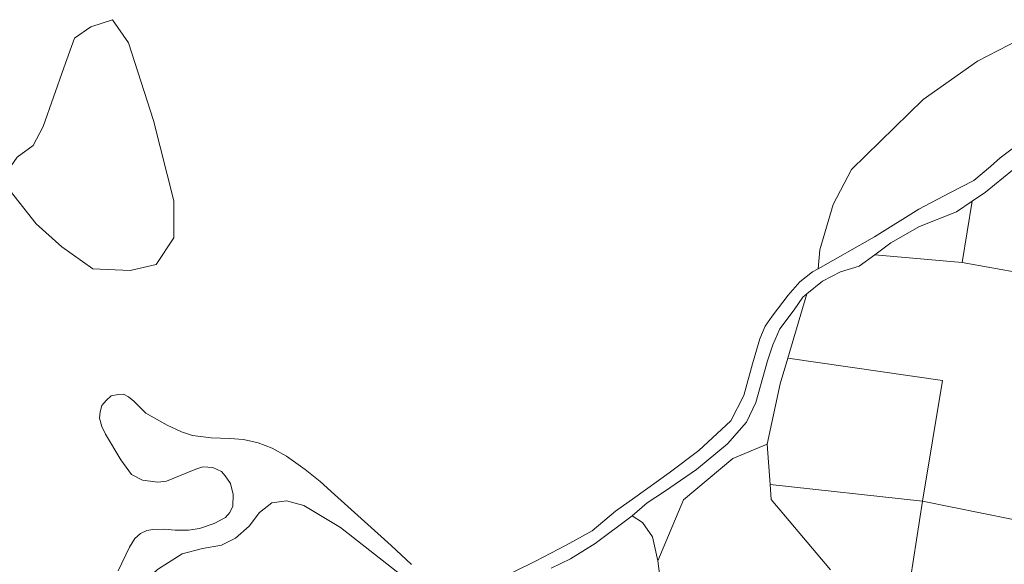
# Model space of a CAD drawing. Header units: metres. Extents: x 138165 to 154469, y 480134 to 494189.
# Tile 430 of 656: x 148985 to 149231, y 484428 to 484564. Entities that reach past the tile are written whole.
import ezdxf

# ---------------------------------------------------------------- set-up
doc = ezdxf.new("R2010")
doc.units = ezdxf.units.M
doc.header["$LTSCALE"] = 0.001
doc.header["$MEASUREMENT"] = 0
doc.layers.add('TOP-L-topo objecten vlak', color=7, linetype='Continuous', lineweight=0)

msp = doc.modelspace()

# ---------------------------------------------------------------- linework, layer by layer
at = {"layer": 'TOP-L-topo objecten vlak', "flags": 128}
for points in [[(149012.2, 484557.84), (149018.46, 484538.43), (149023.47, 484518.4), (149023.47, 484509.13), (149019.09, 484502.49), (149012.58, 484500.99), (149003.32, 484501.36), (148995.56, 484506.87), (148989.18, 484512.63), (148980.54, 484523.65), (148984.42, 484529.29), (148988.43, 484532.17), (148990.93, 484536.93), (148996.06, 484551.58), (148998.69, 484558.97), (149002.82, 484561.85), (149008.2, 484563.6), (149012.2, 484557.84)], [(149184.23, 484501.42), (149184.66, 484506.13), (149188.01, 484517.43), (149192.58, 484526.19), (149210.42, 484543.71), (149224.03, 484553.26), (149236.92, 484559.94), (149254.83, 484558.99), (149281.33, 484554.93), (149290.45, 484552.44), (149293.04, 484548.07)], [(149293.04, 484548.07), (149288.95, 484547.41), (149283.98, 484546.31), (149273.72, 484544.28), (149265.15, 484542.05), (149260.2, 484540.22), (149256.8, 484539.69), (149250.56, 484537.9), (149247.52, 484536.76), (149243.28, 484536.41), (149240.89, 484535.93), (149237.31, 484534.56), (149232.63, 484531.39), (149229.67, 484529.07), (149227.26, 484526.92), (149223.08, 484523.46), (149217.11, 484520.41), (149209.41, 484516.29), (149198.31, 484509.37), (149184.23, 484501.42)], [(149222.71, 484518.3), (149226.03, 484520.53), (149232.71, 484526.02), (149235.7, 484528.71), (149237.06, 484529.82)], [(149198.41, 484504.92), (149202.4, 484507.88), (149209.56, 484511.94), (149218.75, 484515.64), (149222.71, 484518.3)], [(149220.2, 484503), (149222.71, 484518.3)], [(149181.4, 484495.12), (149185.37, 484498.32), (149189.85, 484500.64), (149194.52, 484502.03), (149198.41, 484504.92)], [(149198.41, 484504.92), (149220.2, 484503)], [(149184.23, 484501.42), (149182.88, 484500.66), (149179.66, 484498.15), (149176.8, 484494.81), (149172.74, 484489.56), (149171.01, 484487.11), (149169.69, 484483.89), (149167.9, 484477.68), (149165.75, 484469.8), (149162.47, 484463.48), (149154.48, 484456.08), (149147.07, 484450.47), (149138.48, 484444.32), (149133.71, 484440.86), (149127.86, 484435.96), (149121.41, 484432.38), (149113.77, 484428.39), (149103.12, 484423.16)], [(149220.2, 484503), (149249.81, 484497.62)], [(149137.86, 484439.75), (149141.58, 484442.95), (149145.88, 484445.81), (149153.88, 484451.3), (149161.64, 484457.75), (149166.41, 484463.12), (149168.74, 484468.07), (149171.6, 484478.46), (149172.92, 484482.46), (149174.71, 484486.39), (149178.29, 484491.17), (149180.42, 484494.29), (149181.4, 484495.12)], [(149181.4, 484495.12), (149176.66, 484479.13)], [(149171.52, 484457.65), (149174.76, 484472.73), (149176.66, 484479.13)], [(149176.66, 484479.13), (149215.24, 484473.51), (149210.31, 484443.43)], [(149082.77, 484427.58), (149077.76, 484432.29), (149063.58, 484445.04), (149060, 484448.29), (149056.3, 484451.33), (149051.65, 484454.61), (149048.07, 484456.64), (149044.54, 484457.96), (149040.9, 484458.82), (149037.5, 484459.06), (149032.85, 484459.24), (149028.16, 484459.78), (149025.39, 484460.67), (149021.81, 484462.4), (149016.55, 484465.39), (149013.51, 484468.37), (149012.2, 484469.45), (149010.94, 484470.1), (149009.63, 484470.04), (149007.9, 484469.68), (149006.59, 484468.55), (149005.57, 484467.24), (149005.15, 484465.74), (149004.98, 484464.13), (149005.51, 484462.04), (149006.44, 484460.14), (149010.26, 484453.75), (149012.97, 484450.02), (149015.69, 484448.62), (149019.48, 484448.12), (149021.69, 484448.42), (149028.97, 484451.41), (149030.76, 484451.94), (149033.2, 484451.82), (149035.41, 484450.81), (149036.31, 484449.73), (149037.62, 484447.83), (149038.34, 484445.02), (149038.19, 484442.16), (149037.47, 484440.6), (149036.4, 484439.29), (149033.53, 484437.86), (149029.92, 484436.61), (149027.15, 484436.13), (149023.83, 484436.13), (149021.21, 484436.43), (149018.28, 484436.31), (149016.73, 484436.07), (149015.21, 484435.35), (149013.78, 484434.1), (149012.47, 484431.89), (149009.6, 484426.04)], [(149171.52, 484457.65), (149162.96, 484454.02), (149150.67, 484443.75), (149144.22, 484428.48)], [(149172.28, 484447.52), (149171.52, 484457.65)], [(149210.31, 484443.43), (149172.28, 484447.52)], [(149187.32, 484426.24), (149172.56, 484443.84), (149172.28, 484447.52)], [(148979.89, 484396.7), (148994.4, 484405.5), (149006.75, 484414), (149014.87, 484422.12), (149019.46, 484426.33), (149025.61, 484430.23), (149030.62, 484431.58), (149035.4, 484432.38), (149038.86, 484434.2), (149042.32, 484437.16), (149044.89, 484440.56), (149047.93, 484443.01), (149051.63, 484443.48), (149055.93, 484442.29), (149065.12, 484436.8), (149080.88, 484424.39)], [(149235.69, 484410.86), (149205.79, 484414.43), (149210.31, 484443.43)], [(149210.31, 484443.43), (149239.93, 484437.43)], [(149117.65, 484426.71), (149122.46, 484429), (149128.66, 484432.82), (149137.86, 484439.75)], [(149144.22, 484428.48), (149142.94, 484434.46), (149140.46, 484438.03), (149137.86, 484439.75)], [(149161.67, 484374.93), (149156.83, 484389.76), (149152.29, 484402), (149148.78, 484410.18), (149145.21, 484421.46), (149144.22, 484428.48)]]:
    msp.add_lwpolyline(points, dxfattribs=at)

doc.saveas('drawing.dxf')
